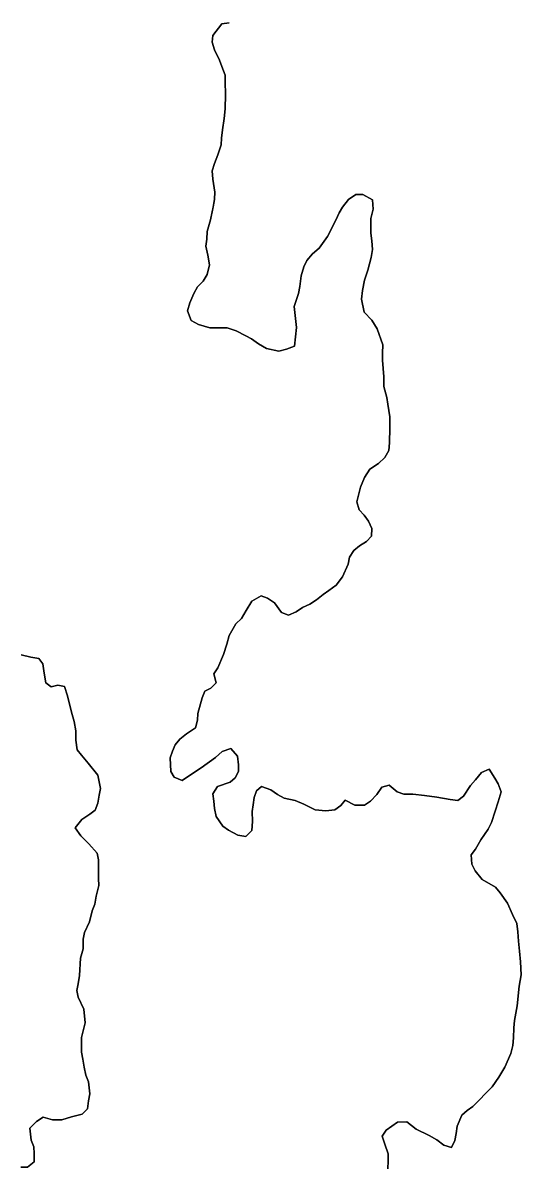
# Model space of a CAD drawing. Extents: x 3177185 to 3215018, y 812988 to 838321.
# Drawn here: x 3196188 to 3196417, y 821720 to 822246 of the extents above; entities that cross this region are included whole.
import ezdxf

# ---------------------------------------------------------------- set-up
doc = ezdxf.new("R2010")
doc.units = 0
doc.layers.add('V-SITE-VEGE', color=7, linetype='Continuous')
doc.layers.add('V-TOPO-SHOR', color=7, linetype='Continuous')

msp = doc.modelspace()

# ---------------------------------------------------------------- linework, layer by layer
at = {"layer": 'V-SITE-VEGE'}
for p, q in [((3196279.7, 822245.57), (3196282.98, 822246.04)), ((3196275.57, 822240.26), (3196279.7, 822245.57)), ((3196275.16, 822237.18), (3196275.57, 822240.26)), ((3196276.29, 822233.68), (3196275.16, 822237.18)), ((3196278.54, 822228.87), (3196276.29, 822233.68)), ((3196279.66, 822226.03), (3196278.54, 822228.87)), ((3196281.24, 822222.09), (3196279.66, 822226.03)), ((3196281.27, 822219.01), (3196281.24, 822222.09)), ((3196281.32, 822213.08), (3196281.27, 822219.01)), ((3196281.17, 822206.5), (3196281.32, 822213.08)), ((3196280.77, 822202.1), (3196281.17, 822206.5)), ((3196279.94, 822196.82), (3196280.77, 822202.1)), ((3196279.34, 822190.01), (3196279.54, 822193.08)), ((3196279.54, 822193.08), (3196279.94, 822196.82)), ((3196277.85, 822185.38), (3196279.34, 822190.01)), ((3196276.35, 822181.42), (3196277.85, 822185.38)), ((3196275.29, 822178.11), (3196276.35, 822181.42)), ((3196275.54, 822174.16), (3196275.29, 822178.11)), ((3196276.48, 822168.24), (3196275.54, 822174.16)), ((3196276.29, 822164.95), (3196276.48, 822168.24)), ((3196341.27, 822167.1), (3196337.99, 822164.87)), ((3196344.56, 822167.13), (3196341.27, 822167.1)), ((3196348.97, 822164.75), (3196344.56, 822167.13)), ((3196275.66, 822161.42), (3196276.29, 822164.95)), ((3196337.99, 822164.87), (3196335.17, 822161.33)), ((3196349.23, 822160.36), (3196348.97, 822164.75)), ((3196274.4, 822155.48), (3196275.66, 822161.42)), ((3196333.66, 822158.68), (3196332.16, 822155.37)), ((3196335.17, 822161.33), (3196333.66, 822158.68)), ((3196348.18, 822156.18), (3196349.23, 822160.36)), ((3196272.91, 822150.2), (3196274.4, 822155.48)), ((3196332.16, 822155.37), (3196328.27, 822147.87)), ((3196348.24, 822149.38), (3196348.18, 822156.18)), ((3196272.32, 822143.39), (3196272.73, 822146.68)), ((3196272.73, 822146.68), (3196272.91, 822150.2)), ((3196328.27, 822147.87), (3196324.37, 822142.56)), ((3196348.71, 822145.87), (3196348.24, 822149.38)), ((3196348.97, 822141.92), (3196348.71, 822145.87)), ((3196273.24, 822139.22), (3196272.32, 822143.39)), ((3196324.37, 822142.56), (3196321.32, 822139.9)), ((3196348.35, 822138.18), (3196348.97, 822141.92)), ((3196273.94, 822134.84), (3196273.24, 822139.22)), ((3196318.71, 822136.8), (3196317.43, 822133.93)), ((3196321.32, 822139.9), (3196318.71, 822136.8)), ((3196346.87, 822132.45), (3196348.35, 822138.18)), ((3196271.15, 822127.35), (3196272.88, 822130.44)), ((3196272.88, 822130.44), (3196273.94, 822134.84)), ((3196317.43, 822133.93), (3196316.15, 822129.75)), ((3196345.37, 822127.83), (3196346.87, 822132.45)), ((3196266.81, 822121.6), (3196268.54, 822124.69)), ((3196268.54, 822124.69), (3196271.15, 822127.35)), ((3196315.53, 822124.91), (3196314.91, 822121.61)), ((3196316.15, 822129.75), (3196315.53, 822124.91)), ((3196344.32, 822122.98), (3196345.37, 822127.83)), ((3196264.88, 822117.41), (3196266.81, 822121.6)), ((3196314.91, 822121.61), (3196312.98, 822115.66)), ((3196343.92, 822119.03), (3196344.32, 822122.98)), ((3196263.81, 822113.66), (3196264.88, 822117.41)), ((3196312.98, 822115.66), (3196313.48, 822110.18)), ((3196345.07, 822113.11), (3196343.92, 822119.03)), ((3196265.61, 822109.29), (3196263.81, 822113.66)), ((3196268.93, 822107.34), (3196265.61, 822109.29)), ((3196313.48, 822110.18), (3196313.96, 822106.01)), ((3196348.62, 822109.41), (3196345.07, 822113.11)), ((3196351.07, 822105.48), (3196348.62, 822109.41)), ((3196274.21, 822105.85), (3196268.93, 822107.34)), ((3196278.38, 822105.89), (3196274.21, 822105.85)), ((3196282.12, 822105.93), (3196278.38, 822105.89)), ((3196286.3, 822104.43), (3196282.12, 822105.93)), ((3196290.71, 822102.28), (3196286.3, 822104.43)), ((3196313.96, 822106.01), (3196313.16, 822097.44)), ((3196353.78, 822098.04), (3196351.07, 822105.48)), ((3196293.36, 822100.77), (3196290.71, 822102.28)), ((3196296.46, 822098.6), (3196293.36, 822100.77)), ((3196300.21, 822096.44), (3196296.46, 822098.6)), ((3196305.93, 822095.18), (3196300.21, 822096.44)), ((3196309.44, 822096.09), (3196305.93, 822095.18)), ((3196313.16, 822097.44), (3196309.44, 822096.09)), ((3196353.59, 822094.31), (3196353.78, 822098.04)), ((3196353.62, 822091.02), (3196353.59, 822094.31)), ((3196354.14, 822083.33), (3196353.62, 822091.02)), ((3196354.18, 822078.94), (3196354.14, 822083.33)), ((3196355.54, 822073.9), (3196354.18, 822078.94)), ((3196356.01, 822070.83), (3196355.54, 822073.9)), ((3196356.95, 822064.91), (3196356.01, 822070.83)), ((3196356.99, 822059.86), (3196356.95, 822064.91)), ((3196356.84, 822053.06), (3196356.99, 822059.86)), ((3196356.43, 822049.54), (3196356.84, 822053.06)), ((3196351.66, 822043.56), (3196354.71, 822046.23)), ((3196354.71, 822046.23), (3196356.43, 822049.54)), ((3196345.35, 822037.14), (3196347.73, 822040.89)), ((3196347.73, 822040.89), (3196351.66, 822043.56)), ((3196343.42, 822032.72), (3196345.35, 822037.14)), ((3196341.72, 822025.9), (3196343.42, 822032.72)), ((3196342.85, 822022.18), (3196341.72, 822025.9)), ((3196345.08, 822019.79), (3196342.85, 822022.18)), ((3196347.08, 822016.95), (3196345.08, 822019.79)), ((3196348.64, 822013.67), (3196347.08, 822016.95)), ((3196346.29, 822007.72), (3196348.46, 822010.15)), ((3196348.46, 822010.15), (3196348.64, 822013.67)), ((3196340.4, 822003.49), (3196343.01, 822005.71)), ((3196343.01, 822005.71), (3196346.29, 822007.72)), ((3196337.82, 821997.32), (3196338.45, 822000.4)), ((3196338.45, 822000.4), (3196340.4, 822003.49)), ((3196335.24, 821991.37), (3196337.82, 821997.32)), ((3196332.2, 821987.6), (3196335.24, 821991.37)), ((3196293.4, 821980.21), (3196297.77, 821982.67)), ((3196297.77, 821982.67), (3196300.64, 821981.59)), ((3196323.26, 821980.93), (3196326.31, 821983.38)), ((3196326.31, 821983.38), (3196328.93, 821985.15)), ((3196328.93, 821985.15), (3196332.2, 821987.6)), ((3196290.81, 821976.01), (3196293.4, 821980.21)), ((3196300.64, 821981.59), (3196303.95, 821979.43)), ((3196303.95, 821979.43), (3196307.07, 821975.07)), ((3196313.87, 821975.35), (3196316.71, 821977.36)), ((3196316.71, 821977.36), (3196320.21, 821978.92)), ((3196320.21, 821978.92), (3196323.26, 821980.93)), ((3196286.04, 821969.82), (3196288.65, 821972.26)), ((3196288.65, 821972.26), (3196290.81, 821976.01)), ((3196307.07, 821975.07), (3196310.37, 821973.78)), ((3196310.37, 821973.78), (3196313.87, 821975.35)), ((3196283.01, 821964.52), (3196286.04, 821969.82)), ((3196281.95, 821960.56), (3196283.01, 821964.52)), ((3196280.46, 821955.71), (3196281.95, 821960.56)), ((3196277.88, 821949.54), (3196280.46, 821955.71)), ((3196275.93, 821946.88), (3196277.88, 821949.54)), ((3196277.07, 821942.72), (3196275.93, 821946.88)), ((3196274.68, 821940.29), (3196277.07, 821942.72)), ((3196268.64, 821928.59), (3196270.55, 821935.85)), ((3196270.55, 821935.85), (3196271.83, 821938.94)), ((3196271.83, 821938.94), (3196274.68, 821940.29)), ((3196267.6, 821921.99), (3196268.45, 821925.52)), ((3196268.45, 821925.52), (3196268.64, 821928.59)), ((3196263.46, 821919.32), (3196267.6, 821921.99)), ((3196256.94, 821911.35), (3196258.23, 821914.22)), ((3196258.23, 821914.22), (3196260.4, 821916.87)), ((3196260.4, 821916.87), (3196263.46, 821919.32)), ((3196255.87, 821908.27), (3196256.94, 821911.35)), ((3196279.78, 821911.13), (3196276.73, 821908.46)), ((3196283.73, 821912.48), (3196279.78, 821911.13)), ((3196286.83, 821909), (3196283.73, 821912.48)), ((3196287.31, 821905.05), (3196286.83, 821909)), ((3196256.16, 821901.9), (3196255.87, 821908.27)), ((3196270.19, 821903.57), (3196266.7, 821901.34)), ((3196276.73, 821908.46), (3196270.19, 821903.57)), ((3196287.33, 821901.98), (3196287.31, 821905.05)), ((3196257.72, 821899.28), (3196256.16, 821901.9)), ((3196261.46, 821897.78), (3196257.72, 821899.28)), ((3196266.7, 821901.34), (3196261.46, 821897.78)), ((3196283.43, 821897.11), (3196285.83, 821899.11)), ((3196285.83, 821899.11), (3196287.33, 821901.98)), ((3196399.11, 821901.5), (3196396.29, 821898.18)), ((3196402.61, 821903.07), (3196399.11, 821901.5)), ((3196405.29, 821898.92), (3196402.61, 821903.07)), ((3196406.85, 821896.3), (3196405.29, 821898.92)), ((3196275.58, 821891.76), (3196277.74, 821895.08)), ((3196277.74, 821895.08), (3196283.43, 821897.11)), ((3196295.55, 821893.05), (3196294.48, 821889.96)), ((3196297.94, 821895.05), (3196295.55, 821893.05)), ((3196302.13, 821893.55), (3196297.94, 821895.05)), ((3196305.23, 821891.39), (3196302.13, 821893.55)), ((3196353.28, 821894.69), (3196350.9, 821891.38)), ((3196356.57, 821895.6), (3196353.28, 821894.69)), ((3196360.33, 821892.56), (3196356.57, 821895.6)), ((3196394.12, 821895.52), (3196390.87, 821890.66)), ((3196396.29, 821898.18), (3196394.12, 821895.52)), ((3196408.2, 821892.58), (3196406.85, 821896.3)), ((3196276.05, 821888.26), (3196275.58, 821891.76)), ((3196276.3, 821884.96), (3196276.05, 821888.26)), ((3196294.48, 821889.96), (3196294.07, 821886.67)), ((3196308.31, 821889.66), (3196305.23, 821891.39)), ((3196313.38, 821888.61), (3196308.31, 821889.66)), ((3196317.35, 821886.89), (3196313.38, 821888.61)), ((3196336.43, 821888.83), (3196334.48, 821886.39)), ((3196340.85, 821886.45), (3196336.43, 821888.83)), ((3196348.08, 821888.28), (3196345.24, 821886.49)), ((3196350.9, 821891.38), (3196348.08, 821888.28)), ((3196363.41, 821891.49), (3196360.33, 821892.56)), ((3196367.59, 821891.53), (3196363.41, 821891.49)), ((3196372.86, 821890.93), (3196367.59, 821891.53)), ((3196378.58, 821890.1), (3196372.86, 821890.93)), ((3196384.74, 821889.06), (3196378.58, 821890.1)), ((3196388.26, 821888.66), (3196384.74, 821889.06)), ((3196390.87, 821890.66), (3196388.26, 821888.66)), ((3196405.43, 821883.77), (3196406.71, 821887.95)), ((3196406.71, 821887.95), (3196408.2, 821892.58)), ((3196276.99, 821881.24), (3196276.3, 821884.96)), ((3196294.07, 821886.67), (3196293.66, 821883.59)), ((3196293.66, 821883.59), (3196293.7, 821878.98)), ((3196322.64, 821884.3), (3196317.35, 821886.89)), ((3196327.47, 821883.91), (3196322.64, 821884.3)), ((3196331.64, 821884.39), (3196327.47, 821883.91)), ((3196334.48, 821886.39), (3196331.64, 821884.39)), ((3196345.24, 821886.49), (3196340.85, 821886.45)), ((3196403.73, 821878.48), (3196405.43, 821883.77)), ((3196280.11, 821876.87), (3196276.99, 821881.24)), ((3196293.7, 821878.98), (3196293.52, 821874.81)), ((3196402.22, 821875.39), (3196403.73, 821878.48)), ((3196282.76, 821874.92), (3196280.11, 821876.87)), ((3196286.95, 821872.77), (3196282.76, 821874.92)), ((3196290.69, 821872.14), (3196286.95, 821872.77)), ((3196293.52, 821874.81), (3196290.69, 821872.14)), ((3196398.75, 821870.53), (3196402.22, 821875.39)), ((3196396.37, 821866.33), (3196398.75, 821870.53)), ((3196394.42, 821863.68), (3196396.37, 821866.33)), ((3196394.68, 821859.29), (3196394.42, 821863.68)), ((3196396.25, 821856.23), (3196394.68, 821859.29)), ((3196399.36, 821852.31), (3196396.25, 821856.23)), ((3196405.54, 821848.85), (3196399.36, 821852.31)), ((3196407.76, 821846.24), (3196405.54, 821848.85)), ((3196411.1, 821841.44), (3196407.76, 821846.24)), ((3196413.35, 821836.19), (3196411.1, 821841.44)), ((3196415.36, 821832.04), (3196413.35, 821836.19)), ((3196415.84, 821828.31), (3196415.36, 821832.04)), ((3196416.1, 821823.92), (3196415.84, 821828.31)), ((3196416.58, 821819.31), (3196416.1, 821823.92)), ((3196417.07, 821814.49), (3196416.58, 821819.31)), ((3196417.34, 821808.56), (3196417.07, 821814.49)), ((3196416.51, 821803.28), (3196417.34, 821808.56)), ((3196415.5, 821794.27), (3196416.51, 821803.28)), ((3196414.25, 821787.45), (3196415.5, 821794.27)), ((3196413.88, 821779.54), (3196414.06, 821784.15)), ((3196414.06, 821784.15), (3196414.25, 821787.45)), ((3196413.47, 821776.02), (3196413.88, 821779.54)), ((3196409.84, 821766.11), (3196412.63, 821772.28)), ((3196412.63, 821772.28), (3196413.47, 821776.02)), ((3196403.99, 821757.05), (3196407.03, 821761.47)), ((3196407.03, 821761.47), (3196409.84, 821766.11)), ((3196400.95, 821753.94), (3196403.99, 821757.05)), ((3196395.08, 821747.96), (3196398.12, 821751.07)), ((3196398.12, 821751.07), (3196400.95, 821753.94)), ((3196390.06, 821743.96), (3196392.46, 821746.18)), ((3196392.46, 821746.18), (3196395.08, 821747.96)), ((3196355.21, 821737.04), (3196360.45, 821740.83)), ((3196360.45, 821740.83), (3196364.84, 821740.87)), ((3196364.84, 821740.87), (3196369.04, 821737.62)), ((3196387.92, 821738.89), (3196390.06, 821743.96)), ((3196353.48, 821734.39), (3196355.21, 821737.04)), ((3196369.04, 821737.62), (3196375, 821734.6)), ((3196386.88, 821732.29), (3196387.51, 821735.59)), ((3196387.51, 821735.59), (3196387.92, 821738.89)), ((3196354.61, 821730.67), (3196353.48, 821734.39)), ((3196356.19, 821726.29), (3196354.61, 821730.67)), ((3196375, 821734.6), (3196378.53, 821732.65)), ((3196378.53, 821732.65), (3196381.85, 821730.27)), ((3196381.85, 821730.27), (3196385.37, 821729.2)), ((3196385.37, 821729.2), (3196386.88, 821732.29)), ((3196356.22, 821723), (3196356.19, 821726.29)), ((3196356.04, 821719.27), (3196356.22, 821723))]:
    msp.add_line(p, q, dxfattribs=at)
msp.add_lwpolyline([(3196187.41, 821955.64), (3196191.75, 821954.44), (3196195.46, 821953.86), (3196197.34, 821951.41), (3196198, 821947.08), (3196198.66, 821942.76), (3196201.15, 821940.93), (3196204.23, 821941.58), (3196207.33, 821940.99), (3196208.61, 821936.67), (3196210.53, 821929.27), (3196211.81, 821924.96), (3196212.47, 821920.63), (3196212.51, 821916.31), (3196213.17, 821911.98), (3196215.04, 821909.53), (3196218.17, 821905.85), (3196222.55, 821900.32), (3196223.2, 821897.24), (3196223.85, 821894.16), (3196223.26, 821891.06), (3196222.68, 821887.34), (3196221.47, 821884.24), (3196219.01, 821882.36), (3196215.33, 821879.85), (3196212.27, 821876.11), (3196214.78, 821872.43), (3196218.52, 821868.75), (3196222.27, 821864.46), (3196222.92, 821861.38), (3196222.97, 821855.81), (3196223, 821852.72), (3196223.03, 821849.63), (3196221.84, 821844.67), (3196221.26, 821840.96), (3196220.05, 821837.86), (3196218.86, 821832.9), (3196216.44, 821827.93), (3196215.85, 821824.83), (3196215.89, 821820.5), (3196214.69, 821816.16), (3196214.15, 821808.12), (3196213.57, 821804.41), (3196212.98, 821801.31), (3196213.63, 821798.22), (3196216.15, 821792.68), (3196216.83, 821786.51), (3196215.04, 821779.69), (3196215.07, 821775.98), (3196215.1, 821772.89), (3196215.75, 821769.8), (3196216.4, 821766.1), (3196217.05, 821762.4), (3196218.32, 821759.32), (3196218.99, 821753.76), (3196218.4, 821750.66), (3196217.82, 821746.95), (3196215.37, 821744.45), (3196210.44, 821743.17), (3196206.12, 821741.89), (3196201.79, 821741.85), (3196197.45, 821743.04), (3196194.38, 821741.16), (3196191.32, 821738.04), (3196191.99, 821732.48), (3196193.25, 821729.4), (3196193.28, 821726.31), (3196193.32, 821722.6), (3196190.25, 821720.1), (3196187.16, 821720.07)], dxfattribs=at)
at = {"layer": 'V-TOPO-SHOR'}
for points in [[(3196282.98, 822246.04), (3196279.7, 822245.57), (3196275.57, 822240.26), (3196275.16, 822237.18), (3196276.29, 822233.68), (3196278.54, 822228.87), (3196279.66, 822226.03), (3196281.24, 822222.09), (3196281.27, 822219.01), (3196281.32, 822213.08), (3196281.17, 822206.5), (3196280.77, 822202.1), (3196279.94, 822196.82), (3196279.54, 822193.08), (3196279.34, 822190.01), (3196277.85, 822185.38), (3196276.35, 822181.42), (3196275.29, 822178.11), (3196275.54, 822174.16), (3196276.48, 822168.24), (3196276.29, 822164.94), (3196275.66, 822161.43), (3196274.4, 822155.48), (3196272.91, 822150.2), (3196272.73, 822146.68), (3196272.32, 822143.39), (3196273.24, 822139.22), (3196273.94, 822134.84), (3196272.88, 822130.44), (3196271.15, 822127.35), (3196268.54, 822124.69), (3196266.81, 822121.6), (3196264.88, 822117.41), (3196263.81, 822113.66), (3196265.61, 822109.29), (3196268.93, 822107.34), (3196274.21, 822105.85), (3196278.38, 822105.89), (3196282.12, 822105.93), (3196286.3, 822104.43), (3196290.71, 822102.28), (3196293.36, 822100.77), (3196296.46, 822098.6), (3196300.21, 822096.44), (3196305.93, 822095.18), (3196309.44, 822096.09), (3196313.16, 822097.44), (3196313.96, 822106.01), (3196313.48, 822110.18), (3196312.98, 822115.66), (3196314.91, 822121.61), (3196315.53, 822124.91), (3196316.15, 822129.75), (3196317.43, 822133.93), (3196318.71, 822136.8), (3196321.32, 822139.9), (3196324.37, 822142.56), (3196328.27, 822147.87), (3196332.15, 822155.37), (3196333.66, 822158.68), (3196335.17, 822161.33), (3196337.99, 822164.87), (3196341.27, 822167.1), (3196344.56, 822167.13), (3196348.97, 822164.75), (3196349.23, 822160.36), (3196348.18, 822156.18), (3196348.24, 822149.38), (3196348.71, 822145.87), (3196348.97, 822141.92), (3196348.35, 822138.18), (3196346.87, 822132.45), (3196345.37, 822127.83), (3196344.32, 822122.99), (3196343.92, 822119.03), (3196345.07, 822113.11), (3196348.62, 822109.41), (3196351.07, 822105.48), (3196353.78, 822098.04), (3196353.59, 822094.31), (3196353.62, 822091.02), (3196354.14, 822083.33), (3196354.18, 822078.94)], [(3196354.18, 822078.94), (3196355.54, 822073.9), (3196356.01, 822070.83), (3196356.95, 822064.91), (3196356.99, 822059.86), (3196356.84, 822053.06), (3196356.43, 822049.54), (3196354.71, 822046.23), (3196351.66, 822043.56), (3196347.73, 822040.89), (3196345.35, 822037.14), (3196343.42, 822032.72), (3196341.72, 822025.9), (3196342.85, 822022.18), (3196345.08, 822019.79), (3196347.08, 822016.95), (3196348.64, 822013.67), (3196348.46, 822010.15), (3196346.29, 822007.72), (3196343.01, 822005.71), (3196340.4, 822003.49), (3196338.45, 822000.4), (3196337.82, 821997.32), (3196335.24, 821991.37), (3196332.2, 821987.6), (3196328.93, 821985.16), (3196326.31, 821983.38), (3196323.26, 821980.93), (3196320.21, 821978.92), (3196316.71, 821977.36), (3196313.87, 821975.35), (3196310.37, 821973.78), (3196307.07, 821975.07), (3196303.95, 821979.43), (3196300.64, 821981.59), (3196297.77, 821982.67), (3196293.4, 821980.21), (3196290.81, 821976.01), (3196288.65, 821972.26), (3196286.04, 821969.82), (3196283.01, 821964.52), (3196281.95, 821960.56), (3196280.46, 821955.71), (3196277.88, 821949.54), (3196275.93, 821946.88), (3196277.07, 821942.72), (3196274.68, 821940.29), (3196271.83, 821938.94), (3196270.55, 821935.85), (3196268.64, 821928.59), (3196268.45, 821925.51), (3196267.6, 821921.99), (3196263.46, 821919.32), (3196260.4, 821916.87), (3196258.23, 821914.22), (3196256.94, 821911.35), (3196255.87, 821908.27), (3196256.16, 821901.9), (3196257.72, 821899.28), (3196261.46, 821897.78), (3196266.7, 821901.34), (3196270.19, 821903.57), (3196276.73, 821908.46), (3196279.78, 821911.13), (3196283.73, 821912.48), (3196286.83, 821909), (3196287.31, 821905.05), (3196287.33, 821901.98), (3196285.83, 821899.11), (3196283.43, 821897.11), (3196277.74, 821895.08), (3196275.58, 821891.76), (3196276.05, 821888.26), (3196276.3, 821884.96), (3196276.99, 821881.24), (3196280.11, 821876.87), (3196282.76, 821874.92), (3196286.95, 821872.77), (3196290.69, 821872.14), (3196293.52, 821874.81), (3196293.7, 821878.98), (3196293.66, 821883.59), (3196294.07, 821886.67), (3196294.48, 821889.96), (3196295.55, 821893.05), (3196297.94, 821895.05), (3196302.13, 821893.55), (3196305.23, 821891.39), (3196308.31, 821889.66), (3196313.38, 821888.61), (3196317.35, 821886.89), (3196322.64, 821884.3), (3196327.47, 821883.91), (3196331.64, 821884.39), (3196334.48, 821886.39), (3196336.43, 821888.83), (3196340.85, 821886.45), (3196345.24, 821886.49), (3196348.08, 821888.28), (3196350.9, 821891.38), (3196353.28, 821894.69)], [(3196221.47, 821884.24), (3196222.68, 821887.34), (3196223.26, 821891.06), (3196223.85, 821894.16), (3196223.2, 821897.24), (3196222.55, 821900.32), (3196218.17, 821905.85), (3196215.04, 821909.53), (3196213.17, 821911.98), (3196212.51, 821916.31), (3196212.47, 821920.63), (3196211.81, 821924.96), (3196210.53, 821929.27), (3196208.61, 821936.67), (3196207.33, 821940.99), (3196204.23, 821941.58), (3196201.15, 821940.93), (3196198.66, 821942.76), (3196198, 821947.08), (3196197.34, 821951.41), (3196195.46, 821953.86), (3196191.75, 821954.44), (3196187.41, 821955.64)], [(3196353.28, 821894.69), (3196356.57, 821895.6), (3196360.33, 821892.56), (3196363.41, 821891.49), (3196367.59, 821891.53), (3196372.86, 821890.93), (3196378.58, 821890.1), (3196384.74, 821889.06), (3196388.26, 821888.66), (3196390.87, 821890.66), (3196394.12, 821895.52), (3196396.29, 821898.18), (3196399.11, 821901.5), (3196402.61, 821903.07), (3196405.29, 821898.92), (3196406.85, 821896.3), (3196408.2, 821892.58), (3196406.71, 821887.95), (3196405.43, 821883.77), (3196403.72, 821878.48), (3196402.22, 821875.39), (3196398.75, 821870.53), (3196396.37, 821866.33), (3196394.42, 821863.68), (3196394.68, 821859.29), (3196396.25, 821856.23), (3196399.36, 821852.31), (3196405.54, 821848.85), (3196407.76, 821846.24), (3196411.1, 821841.44), (3196413.35, 821836.19), (3196415.36, 821832.04), (3196415.84, 821828.31), (3196416.1, 821823.92), (3196416.58, 821819.31), (3196417.07, 821814.49), (3196417.34, 821808.56), (3196416.51, 821803.28), (3196415.5, 821794.27), (3196414.25, 821787.45), (3196414.06, 821784.15), (3196413.88, 821779.54), (3196413.48, 821776.02), (3196412.63, 821772.28), (3196409.84, 821766.11), (3196407.03, 821761.47), (3196403.99, 821757.05), (3196400.95, 821753.94), (3196398.12, 821751.06), (3196395.08, 821747.96), (3196392.46, 821746.18), (3196390.06, 821743.96), (3196387.92, 821738.89), (3196387.51, 821735.59), (3196386.88, 821732.29), (3196385.37, 821729.2), (3196381.85, 821730.27), (3196378.53, 821732.65), (3196375, 821734.6), (3196369.04, 821737.61), (3196364.84, 821740.87), (3196360.45, 821740.83), (3196355.21, 821737.04), (3196353.48, 821734.39), (3196354.61, 821730.67), (3196356.19, 821726.29), (3196356.22, 821723), (3196356.04, 821719.27)], [(3196187.16, 821720.07), (3196190.25, 821720.1), (3196193.32, 821722.6), (3196193.28, 821726.31), (3196193.25, 821729.4), (3196191.99, 821732.48), (3196191.32, 821738.04), (3196194.38, 821741.16), (3196197.45, 821743.04), (3196201.79, 821741.85), (3196206.12, 821741.89), (3196210.44, 821743.17), (3196215.37, 821744.45), (3196217.82, 821746.95), (3196218.4, 821750.66), (3196218.99, 821753.76), (3196218.32, 821759.32), (3196217.05, 821762.4), (3196216.4, 821766.1), (3196215.75, 821769.8), (3196215.1, 821772.89), (3196215.07, 821775.98), (3196215.04, 821779.69), (3196216.83, 821786.51), (3196216.15, 821792.68), (3196213.63, 821798.22), (3196212.98, 821801.31), (3196213.57, 821804.41), (3196214.15, 821808.12), (3196214.69, 821816.16), (3196215.89, 821820.5), (3196215.85, 821824.83), (3196216.44, 821827.93), (3196218.86, 821832.9), (3196220.05, 821837.86), (3196221.26, 821840.96), (3196221.84, 821844.67), (3196223.03, 821849.63), (3196223, 821852.72), (3196222.97, 821855.81), (3196222.92, 821861.38), (3196222.27, 821864.46), (3196218.52, 821868.75), (3196214.78, 821872.43), (3196212.27, 821876.11), (3196215.33, 821879.85), (3196219.01, 821882.36), (3196221.47, 821884.24)]]:
    msp.add_lwpolyline(points, dxfattribs=at)

doc.saveas('drawing.dxf')
